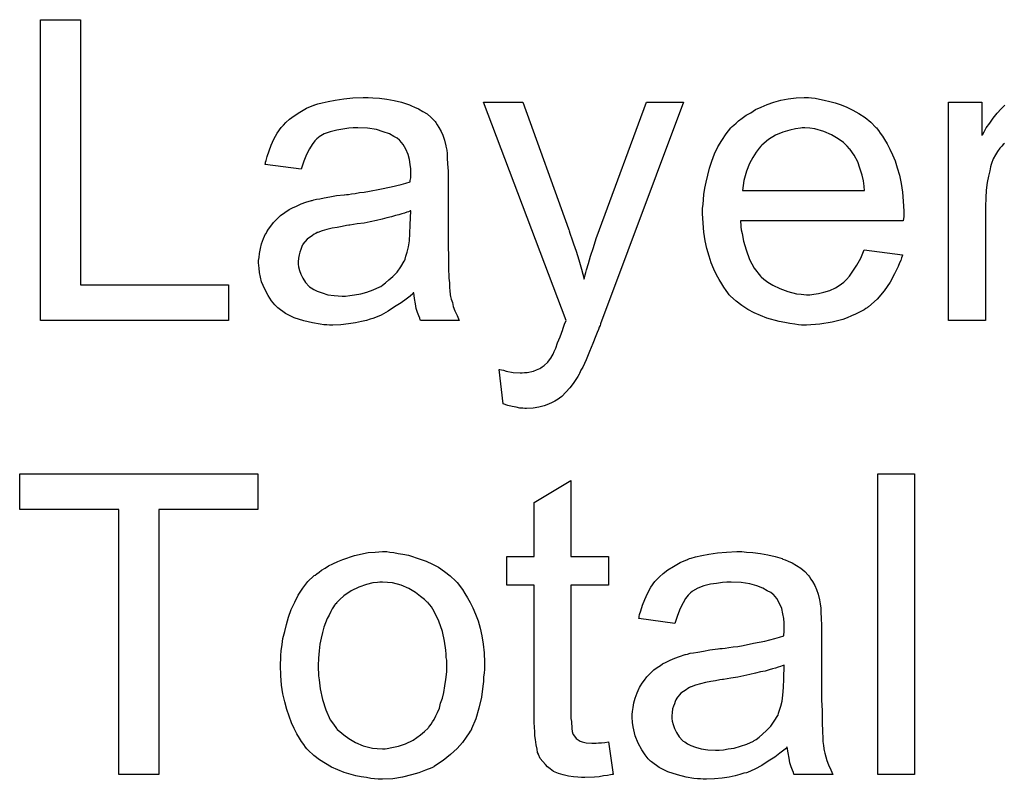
# Model space of a CAD drawing. Extents: x -1.5 to 9, y -3 to 5.
# Tile 317 of 368: x 4.927 to 5.189, y 2.801 to 3.003. Entities that reach past the tile are written whole.
import ezdxf

# ---------------------------------------------------------------- set-up
doc = ezdxf.new("R2010")
doc.units = 0
doc.layers.add('qfn16-30-34-a_mechanical_19', color=1, linetype='CONTINUOUS')

msp = doc.modelspace()

# ---------------------------------------------------------------- linework, layer by layer
at = {"layer": 'qfn16-30-34-a_mechanical_19', "color": 1}
for points in [[(4.943352, 2.9329), (4.982806, 2.9329), (4.982806, 2.923412), (4.932708, 2.923412), (4.932708, 3.003477), (4.943352, 3.003477), (4.943352, 2.9329)], [(5.021218, 2.982651), (5.022954, 2.982535), (5.024921, 2.982304), (5.026888, 2.981957), (5.028855, 2.981494), (5.030706, 2.980915), (5.030937, 2.9808), (5.031516, 2.980568), (5.032326, 2.980221), (5.033367, 2.979758), (5.034524, 2.979064), (5.035681, 2.97837), (5.036722, 2.977444), (5.037648, 2.976519), (5.037764, 2.976403), (5.037995, 2.976056), (5.038342, 2.975477), (5.038805, 2.974783), (5.039383, 2.973742), (5.039846, 2.972701), (5.040309, 2.971428), (5.040656, 2.969924), (5.040656, 2.969808), (5.040772, 2.969461), (5.040887, 2.968767), (5.041003, 2.967841), (5.041003, 2.966569), (5.041119, 2.965064), (5.041234, 2.963098), (5.041234, 2.960899), (5.041234, 2.947709), (5.041234, 2.947594), (5.041234, 2.947131), (5.041234, 2.946437), (5.041234, 2.945511), (5.041234, 2.94447), (5.041234, 2.943197), (5.04135, 2.94042), (5.04135, 2.937528), (5.041466, 2.934635), (5.041582, 2.933363), (5.041582, 2.932206), (5.041697, 2.931164), (5.041813, 2.930354), (5.041813, 2.930239), (5.041929, 2.929776), (5.042044, 2.929082), (5.042391, 2.928156), (5.042623, 2.927115), (5.043086, 2.925958), (5.043664, 2.924685), (5.044243, 2.923412), (5.033945, 2.923412), (5.03383, 2.923528), (5.033714, 2.923991), (5.033483, 2.92457), (5.033136, 2.925495), (5.032788, 2.926536), (5.032557, 2.927809), (5.032326, 2.929198), (5.032094, 2.930702), (5.031979, 2.930702), (5.031863, 2.93047), (5.031169, 2.929892), (5.030127, 2.929082), (5.028739, 2.928041), (5.027003, 2.926999), (5.025268, 2.925842), (5.023417, 2.924801), (5.02145, 2.923991), (5.021218, 2.923875), (5.020524, 2.92376), (5.019483, 2.923412), (5.01821, 2.923065), (5.01659, 2.922718), (5.014739, 2.922487), (5.012657, 2.922256), (5.010574, 2.92214), (5.009648, 2.92214), (5.008954, 2.922256), (5.008144, 2.922256), (5.007219, 2.922371), (5.005136, 2.922718), (5.002822, 2.923297), (5.000277, 2.924107), (4.997963, 2.925264), (4.99588, 2.926768), (4.995649, 2.926999), (4.99507, 2.927578), (4.99426, 2.928619), (4.993335, 2.930007), (4.992409, 2.931743), (4.991599, 2.93371), (4.991021, 2.93614), (4.990905, 2.937296), (4.990789, 2.938685), (4.990789, 2.938916), (4.990789, 2.939379), (4.990905, 2.940189), (4.991021, 2.94123), (4.991252, 2.942503), (4.991599, 2.943776), (4.992062, 2.945164), (4.992641, 2.946437), (4.992756, 2.946552), (4.992988, 2.947015), (4.99345, 2.947709), (4.994029, 2.948519), (4.994723, 2.949445), (4.995649, 2.950371), (4.996574, 2.951296), (4.997731, 2.952106), (4.997847, 2.952222), (4.99831, 2.952453), (4.998888, 2.952916), (4.999814, 2.953379), (5.000855, 2.953842), (5.002128, 2.95442), (5.003401, 2.954883), (5.004905, 2.955346), (5.00502, 2.955346), (5.005483, 2.955461), (5.006177, 2.955693), (5.007103, 2.955809), (5.00826, 2.95604), (5.009764, 2.956271), (5.0115, 2.956618), (5.013582, 2.95685), (5.013698, 2.95685), (5.014161, 2.956965), (5.014739, 2.956965), (5.015549, 2.957081), (5.016475, 2.957197), (5.017632, 2.957428), (5.018904, 2.957544), (5.020293, 2.957775), (5.02307, 2.958354), (5.026078, 2.958932), (5.028739, 2.959627), (5.030012, 2.959974), (5.031169, 2.960321), (5.031169, 2.960436), (5.031169, 2.960668), (5.031284, 2.961362), (5.031284, 2.962172), (5.031284, 2.962635), (5.031284, 2.962866), (5.031284, 2.962982), (5.031284, 2.963098), (5.031284, 2.963792), (5.031169, 2.964949), (5.030937, 2.966222), (5.03059, 2.96761), (5.030012, 2.968998), (5.029317, 2.970271), (5.028392, 2.971312), (5.028276, 2.971428), (5.027698, 2.971891), (5.026772, 2.972354), (5.025615, 2.973048), (5.023995, 2.973626), (5.022144, 2.974205), (5.01983, 2.974552), (5.017169, 2.974668), (5.016012, 2.974668), (5.014855, 2.974552), (5.013235, 2.97432), (5.011615, 2.974089), (5.00988, 2.973626), (5.00826, 2.973048), (5.006872, 2.972238), (5.006756, 2.972122), (5.006293, 2.971775), (5.005715, 2.971197), (5.00502, 2.970271), (5.004326, 2.969114), (5.003516, 2.96761), (5.002822, 2.965759), (5.002128, 2.963676), (4.992525, 2.964949), (4.992525, 2.965064), (4.992641, 2.96518), (4.992641, 2.965527), (4.992756, 2.96599), (4.993103, 2.967031), (4.993566, 2.968535), (4.994145, 2.97004), (4.994839, 2.971659), (4.995764, 2.973279), (4.996806, 2.974783), (4.996921, 2.974899), (4.997384, 2.975362), (4.998078, 2.976056), (4.999004, 2.976982), (5.000277, 2.977907), (5.001781, 2.978833), (5.003516, 2.979874), (5.005483, 2.980684), (5.005599, 2.980684), (5.005715, 2.9808), (5.006062, 2.980915), (5.006525, 2.981031), (5.007681, 2.981378), (5.009301, 2.981725), (5.011153, 2.982072), (5.013467, 2.982419), (5.015896, 2.982651), (5.018673, 2.982767), (5.019946, 2.982767), (5.021218, 2.982651)], [(5.138075, 2.982651), (5.139001, 2.982535), (5.140158, 2.982304), (5.141431, 2.982073), (5.142935, 2.981725), (5.144323, 2.981378), (5.145943, 2.9808), (5.147447, 2.980221), (5.149067, 2.979411), (5.150687, 2.978486), (5.152306, 2.977445), (5.153811, 2.976172), (5.155199, 2.974783), (5.155315, 2.974668), (5.155546, 2.974436), (5.155893, 2.973974), (5.156356, 2.973279), (5.156935, 2.972469), (5.157513, 2.971544), (5.158207, 2.970387), (5.158901, 2.968998), (5.159596, 2.967494), (5.16029, 2.965874), (5.160868, 2.964023), (5.161447, 2.962056), (5.16191, 2.959858), (5.162257, 2.957544), (5.162488, 2.955114), (5.162604, 2.952453), (5.162604, 2.952338), (5.162604, 2.951875), (5.162604, 2.951065), (5.162488, 2.949908), (5.119101, 2.949908), (5.119101, 2.949792), (5.119101, 2.949445), (5.119216, 2.948982), (5.119216, 2.948288), (5.119332, 2.947478), (5.119563, 2.946553), (5.11991, 2.94447), (5.120605, 2.942156), (5.12153, 2.939611), (5.122803, 2.937297), (5.124423, 2.935214), (5.124538, 2.935214), (5.124654, 2.934983), (5.125348, 2.934404), (5.12639, 2.933594), (5.127778, 2.932784), (5.129629, 2.931859), (5.131712, 2.931049), (5.134026, 2.93047), (5.135299, 2.930355), (5.136687, 2.930239), (5.137613, 2.930239), (5.138654, 2.930355), (5.139927, 2.930586), (5.141315, 2.930933), (5.142935, 2.931396), (5.144439, 2.93209), (5.145943, 2.933016), (5.146059, 2.933131), (5.146637, 2.933594), (5.147331, 2.934288), (5.148141, 2.935214), (5.149067, 2.936487), (5.150108, 2.938106), (5.15115, 2.939958), (5.152075, 2.942156), (5.162257, 2.940883), (5.162257, 2.940768), (5.162141, 2.940536), (5.162025, 2.940073), (5.161794, 2.939379), (5.161447, 2.938685), (5.1611, 2.937759), (5.160174, 2.935793), (5.159017, 2.933594), (5.157397, 2.93128), (5.155546, 2.929082), (5.153232, 2.926999), (5.153116, 2.926999), (5.152885, 2.926768), (5.152538, 2.926537), (5.152075, 2.926189), (5.151381, 2.925842), (5.150687, 2.925495), (5.149761, 2.925032), (5.14872, 2.92457), (5.147563, 2.924107), (5.146406, 2.923644), (5.143513, 2.92295), (5.140274, 2.922371), (5.136687, 2.92214), (5.135414, 2.92214), (5.134604, 2.922256), (5.133563, 2.922371), (5.13229, 2.922603), (5.130902, 2.922834), (5.129398, 2.923066), (5.126158, 2.923991), (5.124423, 2.924685), (5.122803, 2.92538), (5.121068, 2.926305), (5.119448, 2.927346), (5.117944, 2.928503), (5.11644, 2.929892), (5.116324, 2.930008), (5.116092, 2.930239), (5.115745, 2.930702), (5.115283, 2.931396), (5.114704, 2.932206), (5.114126, 2.933131), (5.113431, 2.934288), (5.112737, 2.935561), (5.112043, 2.937065), (5.111349, 2.938685), (5.11077, 2.940536), (5.110192, 2.942503), (5.109729, 2.944586), (5.109382, 2.9469), (5.10915, 2.949329), (5.109035, 2.951875), (5.109035, 2.95199), (5.109035, 2.952569), (5.109035, 2.953263), (5.10915, 2.954305), (5.109266, 2.955577), (5.109382, 2.956966), (5.109613, 2.958585), (5.10996, 2.960205), (5.110886, 2.963908), (5.111464, 2.965759), (5.112159, 2.967726), (5.113084, 2.969577), (5.114126, 2.971312), (5.115283, 2.973048), (5.116555, 2.974668), (5.116671, 2.974783), (5.116902, 2.975015), (5.117365, 2.975362), (5.117944, 2.97594), (5.118638, 2.976519), (5.119563, 2.977213), (5.120605, 2.978023), (5.121877, 2.978717), (5.12315, 2.979527), (5.124654, 2.980221), (5.126274, 2.980916), (5.12801, 2.981494), (5.129861, 2.982073), (5.131828, 2.98242), (5.13391, 2.982651), (5.136109, 2.982767), (5.137266, 2.982767), (5.138075, 2.982651)], [(5.081845, 2.922487), (5.081845, 2.922371), (5.08173, 2.922024), (5.081498, 2.921561), (5.081267, 2.920983), (5.08092, 2.920173), (5.080573, 2.919247), (5.079763, 2.91728), (5.078953, 2.915082), (5.078027, 2.912884), (5.077101, 2.910917), (5.076639, 2.910107), (5.076292, 2.909297), (5.076176, 2.909066), (5.075829, 2.908487), (5.07525, 2.907677), (5.074556, 2.906636), (5.073631, 2.905479), (5.072589, 2.904322), (5.071548, 2.903165), (5.070275, 2.902239), (5.070159, 2.902124), (5.069697, 2.901892), (5.069002, 2.901545), (5.067961, 2.901082), (5.066804, 2.90062), (5.065416, 2.900273), (5.063912, 2.900041), (5.062176, 2.899925), (5.061713, 2.899925), (5.061135, 2.900041), (5.060325, 2.900041), (5.059399, 2.900273), (5.058358, 2.900504), (5.057201, 2.900735), (5.055928, 2.901198), (5.054887, 2.910338), (5.055003, 2.910338), (5.055466, 2.910223), (5.056044, 2.910107), (5.056738, 2.909876), (5.05859, 2.909528), (5.060441, 2.909413), (5.061019, 2.909413), (5.061598, 2.909528), (5.062292, 2.909528), (5.064027, 2.909876), (5.064837, 2.910223), (5.065647, 2.91057), (5.065763, 2.91057), (5.065994, 2.910801), (5.066341, 2.911033), (5.066804, 2.91138), (5.067846, 2.912305), (5.068771, 2.913578), (5.068771, 2.913694), (5.069002, 2.913925), (5.069234, 2.914388), (5.069465, 2.915082), (5.069928, 2.916008), (5.070391, 2.917396), (5.071085, 2.919016), (5.071779, 2.920983), (5.071779, 2.921099), (5.072011, 2.921561), (5.072242, 2.922371), (5.072705, 2.923412), (5.050722, 2.981494), (5.061135, 2.981494), (5.073283, 2.947825), (5.073283, 2.947709), (5.073399, 2.947594), (5.073515, 2.947247), (5.073631, 2.946668), (5.073862, 2.94609), (5.074093, 2.945396), (5.074672, 2.943776), (5.075366, 2.941809), (5.07606, 2.939495), (5.076754, 2.937065), (5.077449, 2.934404), (5.077449, 2.93452), (5.077564, 2.934751), (5.07768, 2.935098), (5.077796, 2.935561), (5.077911, 2.93614), (5.078143, 2.936834), (5.078606, 2.938569), (5.079184, 2.940536), (5.079994, 2.94285), (5.080688, 2.945164), (5.081614, 2.947594), (5.094109, 2.981494), (5.103944, 2.981494), (5.081845, 2.922487)], [(5.189446, 2.970503), (5.189099, 2.970271), (5.188752, 2.969808), (5.188173, 2.96923), (5.187595, 2.96842), (5.187016, 2.967494), (5.186438, 2.966453), (5.185975, 2.96518), (5.185859, 2.964949), (5.185744, 2.964255), (5.185512, 2.963213), (5.185165, 2.961825), (5.184818, 2.96009), (5.184587, 2.958123), (5.184471, 2.95604), (5.184355, 2.953726), (5.184355, 2.923413), (5.174521, 2.923413), (5.174521, 2.981494), (5.18343, 2.981494), (5.18343, 2.972701), (5.183546, 2.972816), (5.184008, 2.973626), (5.184587, 2.974668), (5.185512, 2.97594), (5.186438, 2.977213), (5.187479, 2.978602), (5.188521, 2.979758), (5.189562, 2.980684)], [(5.136224, 2.974668), (5.13553, 2.974668), (5.135067, 2.974552), (5.133794, 2.974436), (5.13229, 2.974089), (5.130439, 2.973511), (5.128472, 2.972701), (5.126621, 2.971544), (5.12477, 2.97004), (5.124538, 2.969808), (5.124076, 2.96923), (5.123266, 2.968189), (5.122456, 2.9668), (5.12153, 2.96518), (5.12072, 2.963098), (5.120026, 2.960668), (5.119679, 2.958007), (5.152191, 2.958007), (5.152191, 2.958123), (5.152191, 2.958354), (5.152075, 2.958701), (5.152075, 2.959164), (5.151844, 2.960552), (5.151497, 2.962056), (5.150918, 2.963908), (5.15034, 2.965643), (5.149414, 2.967379), (5.148373, 2.968883), (5.148373, 2.968998), (5.148141, 2.969114), (5.147563, 2.969808), (5.146521, 2.970734), (5.145133, 2.971775), (5.143398, 2.972816), (5.141315, 2.973742), (5.138885, 2.974436), (5.137613, 2.974552), (5.136224, 2.974668)], [(5.031284, 2.952569), (5.031169, 2.952569), (5.031053, 2.952453), (5.030706, 2.952338), (5.030243, 2.952222), (5.029664, 2.95199), (5.02897, 2.951759), (5.02816, 2.951528), (5.027235, 2.951296), (5.026194, 2.950949), (5.024921, 2.950718), (5.023648, 2.950371), (5.022144, 2.950023), (5.020524, 2.949676), (5.018904, 2.949329), (5.017053, 2.949098), (5.015086, 2.948751), (5.014855, 2.948751), (5.014161, 2.948635), (5.013004, 2.948404), (5.011731, 2.948172), (5.010343, 2.947941), (5.008954, 2.947594), (5.007681, 2.947247), (5.006525, 2.946784), (5.006409, 2.946784), (5.006062, 2.946552), (5.005599, 2.946321), (5.005136, 2.945974), (5.003748, 2.945048), (5.002591, 2.94366), (5.002591, 2.943544), (5.002359, 2.943313), (5.002244, 2.94285), (5.002012, 2.942272), (5.001781, 2.941577), (5.001549, 2.940883), (5.001434, 2.939958), (5.001318, 2.939032), (5.001318, 2.938916), (5.001318, 2.938338), (5.001434, 2.937644), (5.001665, 2.936718), (5.002012, 2.935677), (5.002591, 2.934635), (5.003285, 2.933478), (5.004211, 2.932437), (5.004326, 2.932321), (5.004789, 2.93209), (5.005483, 2.931627), (5.006409, 2.931164), (5.007681, 2.930702), (5.009186, 2.930239), (5.010921, 2.930007), (5.013004, 2.929892), (5.013929, 2.929892), (5.015086, 2.930007), (5.016359, 2.930239), (5.017979, 2.93047), (5.019599, 2.930933), (5.021334, 2.931512), (5.02307, 2.932321), (5.023301, 2.932437), (5.023764, 2.932784), (5.024574, 2.933363), (5.025499, 2.934173), (5.026541, 2.935098), (5.027698, 2.936255), (5.028623, 2.937644), (5.029549, 2.939148), (5.029664, 2.939263), (5.02978, 2.939726), (5.030012, 2.940536), (5.030359, 2.941577), (5.030706, 2.942966), (5.030937, 2.944586), (5.031053, 2.946552), (5.031169, 2.948867), (5.031284, 2.952569)], [(4.990558, 2.873037), (4.964178, 2.873037), (4.964178, 2.80246), (4.953534, 2.80246), (4.953534, 2.873037), (4.927154, 2.873037), (4.927154, 2.882524), (4.990558, 2.882524), (4.990558, 2.873037)], [(5.165496, 2.80246), (5.155662, 2.80246), (5.155662, 2.882524), (5.165496, 2.882524), (5.165496, 2.80246)], [(5.073978, 2.860541), (5.083928, 2.860541), (5.083928, 2.852905), (5.073978, 2.852905), (5.073978, 2.818773), (5.073978, 2.818542), (5.073978, 2.818079), (5.073978, 2.817385), (5.074093, 2.816575), (5.074209, 2.814724), (5.074325, 2.813914), (5.07444, 2.813336), (5.074556, 2.813104), (5.074903, 2.812641), (5.075366, 2.812063), (5.076176, 2.811484), (5.076407, 2.811369), (5.076986, 2.811137), (5.078027, 2.810906), (5.079531, 2.81079), (5.080688, 2.81079), (5.081267, 2.810906), (5.082077, 2.810906), (5.083002, 2.811021), (5.083928, 2.811137), (5.0852, 2.80246), (5.084969, 2.80246), (5.084506, 2.802344), (5.083696, 2.802228), (5.082655, 2.802113), (5.081498, 2.801881), (5.080225, 2.801765), (5.07768, 2.80165), (5.076754, 2.80165), (5.075829, 2.801765), (5.074672, 2.801881), (5.073283, 2.801997), (5.071895, 2.802344), (5.070622, 2.802691), (5.06935, 2.80327), (5.069234, 2.803385), (5.068887, 2.803617), (5.068424, 2.803964), (5.06773, 2.804542), (5.067151, 2.805121), (5.066457, 2.805931), (5.065763, 2.806741), (5.0653, 2.807782), (5.0653, 2.807898), (5.065069, 2.80836), (5.064953, 2.80917), (5.064722, 2.810327), (5.06449, 2.811831), (5.064374, 2.812757), (5.064374, 2.813798), (5.064259, 2.815071), (5.064143, 2.816344), (5.064143, 2.817732), (5.064143, 2.819352), (5.064143, 2.852905), (5.056854, 2.852905), (5.056854, 2.860541), (5.064143, 2.860541), (5.064143, 2.874888), (5.073978, 2.880789), (5.073978, 2.860541)], [(5.025731, 2.861698), (5.026772, 2.861582), (5.027929, 2.861351), (5.029202, 2.86112), (5.030706, 2.860888), (5.03383, 2.859847), (5.035449, 2.859268), (5.037069, 2.858459), (5.038689, 2.857649), (5.040309, 2.856492), (5.041813, 2.855335), (5.043317, 2.853946), (5.043433, 2.853831), (5.043664, 2.853599), (5.044011, 2.853136), (5.044474, 2.852558), (5.045053, 2.851748), (5.045747, 2.850707), (5.046441, 2.84955), (5.047135, 2.848277), (5.047829, 2.846889), (5.048524, 2.845153), (5.049218, 2.843418), (5.049796, 2.841451), (5.050259, 2.839368), (5.050606, 2.83717), (5.050838, 2.834856), (5.050953, 2.83231), (5.050953, 2.832195), (5.050953, 2.831847), (5.050953, 2.831269), (5.050953, 2.830459), (5.050838, 2.829534), (5.050722, 2.828376), (5.050722, 2.82722), (5.05049, 2.825947), (5.050143, 2.823054), (5.049449, 2.820162), (5.048639, 2.817269), (5.047482, 2.814608), (5.047482, 2.814492), (5.047367, 2.814377), (5.047135, 2.81403), (5.046904, 2.813567), (5.046094, 2.81241), (5.045053, 2.811021), (5.043664, 2.809402), (5.041929, 2.807782), (5.039962, 2.806162), (5.037648, 2.804658), (5.037532, 2.804658), (5.037416, 2.804542), (5.037069, 2.804311), (5.036491, 2.804079), (5.035912, 2.803848), (5.035218, 2.803617), (5.033483, 2.802923), (5.031516, 2.802344), (5.029086, 2.801765), (5.026541, 2.801303), (5.023764, 2.801187), (5.022607, 2.801187), (5.021681, 2.801303), (5.02064, 2.801418), (5.019483, 2.80165), (5.018095, 2.801881), (5.016706, 2.802113), (5.013582, 2.803038), (5.011847, 2.803732), (5.010227, 2.804427), (5.008607, 2.805352), (5.006987, 2.806394), (5.005483, 2.80755), (5.003979, 2.808939), (5.003863, 2.809055), (5.003632, 2.809286), (5.003285, 2.809749), (5.002822, 2.810443), (5.002244, 2.811253), (5.001665, 2.812178), (5.000971, 2.813336), (5.000277, 2.814724), (4.999583, 2.816228), (4.998888, 2.817963), (4.99831, 2.819815), (4.997731, 2.821782), (4.997269, 2.82398), (4.996921, 2.826294), (4.99669, 2.828839), (4.996574, 2.8315), (4.996574, 2.831732), (4.996574, 2.832195), (4.99669, 2.833005), (4.99669, 2.834162), (4.996806, 2.835434), (4.997037, 2.837054), (4.997269, 2.838674), (4.997731, 2.840525), (4.998194, 2.842376), (4.998773, 2.844343), (4.999467, 2.846426), (5.000392, 2.848393), (5.001318, 2.850244), (5.002591, 2.852095), (5.003863, 2.853831), (5.005483, 2.855335), (5.005599, 2.85545), (5.00583, 2.855566), (5.006293, 2.855913), (5.006872, 2.856376), (5.007566, 2.856839), (5.008491, 2.857417), (5.009417, 2.857996), (5.010574, 2.858574), (5.011847, 2.859153), (5.013235, 2.859731), (5.016359, 2.860773), (5.019946, 2.861582), (5.021797, 2.861698), (5.023764, 2.861814), (5.024921, 2.861814), (5.025731, 2.861698)], [(5.12072, 2.861698), (5.122456, 2.861582), (5.124423, 2.861351), (5.12639, 2.861004), (5.128357, 2.860541), (5.130208, 2.859963), (5.130439, 2.859847), (5.131018, 2.859616), (5.131828, 2.859269), (5.132869, 2.858806), (5.134026, 2.858111), (5.135183, 2.857417), (5.136224, 2.856492), (5.13715, 2.855566), (5.137266, 2.85545), (5.137497, 2.855103), (5.137844, 2.854525), (5.138307, 2.853831), (5.138885, 2.852789), (5.139348, 2.851748), (5.139811, 2.850475), (5.140158, 2.848971), (5.140158, 2.848856), (5.140274, 2.848508), (5.140389, 2.847814), (5.140505, 2.846889), (5.140505, 2.845616), (5.140621, 2.844112), (5.140736, 2.842145), (5.140736, 2.839947), (5.140736, 2.826757), (5.140736, 2.826641), (5.140736, 2.826178), (5.140736, 2.825484), (5.140736, 2.824559), (5.140736, 2.823517), (5.140736, 2.822244), (5.140852, 2.819468), (5.140852, 2.816575), (5.140968, 2.813683), (5.141084, 2.81241), (5.141084, 2.811253), (5.141199, 2.810212), (5.141315, 2.809402), (5.141315, 2.809286), (5.141431, 2.808823), (5.141546, 2.808129), (5.141894, 2.807204), (5.142125, 2.806162), (5.142588, 2.805005), (5.143166, 2.803733), (5.143745, 2.80246), (5.133447, 2.80246), (5.133332, 2.802575), (5.133216, 2.803038), (5.132985, 2.803617), (5.132637, 2.804542), (5.13229, 2.805584), (5.132059, 2.806856), (5.131828, 2.808245), (5.131596, 2.809749), (5.13148, 2.809749), (5.131365, 2.809517), (5.130671, 2.808939), (5.129629, 2.808129), (5.128241, 2.807088), (5.126505, 2.806046), (5.12477, 2.80489), (5.122919, 2.803848), (5.120952, 2.803038), (5.12072, 2.802923), (5.120026, 2.802807), (5.118985, 2.80246), (5.117712, 2.802113), (5.116092, 2.801766), (5.114241, 2.801534), (5.112159, 2.801303), (5.110076, 2.801187), (5.10915, 2.801187), (5.108456, 2.801303), (5.107646, 2.801303), (5.106721, 2.801419), (5.104638, 2.801766), (5.102324, 2.802344), (5.099779, 2.803154), (5.097465, 2.804311), (5.095382, 2.805815), (5.095151, 2.806046), (5.094572, 2.806625), (5.093762, 2.807666), (5.092837, 2.809055), (5.091911, 2.81079), (5.091101, 2.812757), (5.090523, 2.815187), (5.090407, 2.816344), (5.090291, 2.817732), (5.090291, 2.817964), (5.090291, 2.818426), (5.090407, 2.819236), (5.090523, 2.820278), (5.090754, 2.82155), (5.091101, 2.822823), (5.091564, 2.824211), (5.092142, 2.825484), (5.092258, 2.8256), (5.09249, 2.826063), (5.092952, 2.826757), (5.093531, 2.827567), (5.094225, 2.828492), (5.095151, 2.829418), (5.096076, 2.830343), (5.097233, 2.831153), (5.097349, 2.831269), (5.097812, 2.831501), (5.09839, 2.831963), (5.099316, 2.832426), (5.100357, 2.832889), (5.10163, 2.833467), (5.102903, 2.83393), (5.104407, 2.834393), (5.104522, 2.834393), (5.104985, 2.834509), (5.105679, 2.83474), (5.106605, 2.834856), (5.107762, 2.835087), (5.109266, 2.835319), (5.111002, 2.835666), (5.113084, 2.835897), (5.1132, 2.835897), (5.113663, 2.836013), (5.114241, 2.836013), (5.115051, 2.836128), (5.115977, 2.836244), (5.117134, 2.836476), (5.118406, 2.836591), (5.119795, 2.836823), (5.122572, 2.837401), (5.12558, 2.83798), (5.128241, 2.838674), (5.129514, 2.839021), (5.130671, 2.839368), (5.130671, 2.839484), (5.130671, 2.839715), (5.130786, 2.840409), (5.130786, 2.841219), (5.130786, 2.841682), (5.130786, 2.841914), (5.130786, 2.842029), (5.130786, 2.842145), (5.130786, 2.842839), (5.130671, 2.843996), (5.130439, 2.845269), (5.130092, 2.846657), (5.129514, 2.848046), (5.128819, 2.849318), (5.127894, 2.85036), (5.127778, 2.850475), (5.1272, 2.850938), (5.126274, 2.851401), (5.125117, 2.852095), (5.123497, 2.852674), (5.121646, 2.853252), (5.119332, 2.853599), (5.116671, 2.853715), (5.115514, 2.853715), (5.114357, 2.853599), (5.112737, 2.853368), (5.111117, 2.853136), (5.109382, 2.852674), (5.107762, 2.852095), (5.106374, 2.851285), (5.106258, 2.851169), (5.105795, 2.850822), (5.105217, 2.850244), (5.104522, 2.849318), (5.103828, 2.848161), (5.103018, 2.846657), (5.102324, 2.844806), (5.10163, 2.842723), (5.092027, 2.843996), (5.092027, 2.844112), (5.092142, 2.844227), (5.092142, 2.844575), (5.092258, 2.845037), (5.092605, 2.846079), (5.093068, 2.847583), (5.093647, 2.849087), (5.094341, 2.850707), (5.095266, 2.852327), (5.096308, 2.853831), (5.096423, 2.853946), (5.096886, 2.854409), (5.09758, 2.855103), (5.098506, 2.856029), (5.099779, 2.856954), (5.101283, 2.85788), (5.103018, 2.858921), (5.104985, 2.859731), (5.105101, 2.859731), (5.105217, 2.859847), (5.105564, 2.859963), (5.106026, 2.860078), (5.107184, 2.860425), (5.108803, 2.860773), (5.110654, 2.86112), (5.112968, 2.861467), (5.115398, 2.861698), (5.118175, 2.861814), (5.119448, 2.861814), (5.12072, 2.861698)], [(5.023764, 2.853715), (5.02307, 2.853715), (5.022491, 2.853599), (5.021218, 2.853483), (5.019483, 2.853021), (5.017516, 2.852326), (5.015433, 2.851401), (5.013467, 2.850012), (5.012425, 2.849087), (5.0115, 2.848161), (5.0115, 2.848046), (5.011268, 2.84793), (5.011037, 2.847583), (5.01069, 2.84712), (5.010343, 2.846541), (5.009995, 2.845847), (5.009533, 2.844922), (5.00907, 2.843996), (5.008607, 2.842839), (5.008144, 2.841682), (5.007797, 2.840294), (5.00745, 2.838789), (5.007103, 2.83717), (5.006872, 2.835434), (5.006756, 2.833467), (5.00664, 2.8315), (5.00664, 2.831385), (5.00664, 2.831038), (5.00664, 2.830459), (5.006756, 2.829649), (5.006756, 2.828724), (5.006872, 2.827682), (5.007219, 2.825253), (5.007797, 2.822476), (5.008723, 2.819699), (5.00988, 2.817038), (5.01069, 2.815881), (5.0115, 2.814724), (5.011615, 2.814724), (5.011731, 2.814492), (5.012425, 2.813914), (5.013467, 2.812988), (5.014855, 2.812063), (5.01659, 2.811021), (5.018673, 2.810096), (5.021103, 2.809517), (5.022375, 2.809402), (5.023764, 2.809286), (5.024458, 2.809286), (5.025037, 2.809402), (5.026309, 2.809633), (5.028045, 2.80998), (5.029896, 2.810674), (5.031979, 2.8116), (5.033945, 2.812988), (5.034987, 2.813914), (5.035912, 2.81484), (5.036028, 2.814955), (5.036144, 2.815071), (5.036375, 2.815418), (5.036722, 2.815881), (5.037069, 2.816459), (5.037532, 2.817154), (5.037995, 2.818079), (5.038458, 2.819005), (5.038921, 2.820162), (5.039268, 2.821434), (5.03973, 2.822823), (5.040078, 2.824327), (5.040425, 2.826062), (5.040656, 2.827798), (5.040887, 2.829765), (5.040887, 2.831847), (5.040887, 2.831963), (5.040887, 2.83231), (5.040887, 2.832889), (5.040772, 2.833583), (5.040772, 2.834509), (5.040656, 2.83555), (5.040309, 2.83798), (5.03973, 2.840525), (5.038805, 2.843302), (5.037532, 2.845847), (5.036838, 2.84712), (5.035912, 2.848161), (5.035912, 2.848277), (5.035681, 2.848393), (5.034987, 2.849087), (5.033945, 2.849897), (5.032557, 2.850938), (5.030822, 2.851979), (5.028739, 2.852905), (5.026425, 2.853483), (5.025152, 2.853599), (5.023764, 2.853715)], [(5.130786, 2.831616), (5.130671, 2.831616), (5.130555, 2.831501), (5.130208, 2.831385), (5.129745, 2.831269), (5.129167, 2.831038), (5.128472, 2.830806), (5.127662, 2.830575), (5.126737, 2.830343), (5.125695, 2.829996), (5.124423, 2.829765), (5.12315, 2.829418), (5.121646, 2.829071), (5.120026, 2.828724), (5.118406, 2.828377), (5.116555, 2.828145), (5.114588, 2.827798), (5.114357, 2.827798), (5.113663, 2.827682), (5.112506, 2.827451), (5.111233, 2.82722), (5.109845, 2.826988), (5.108456, 2.826641), (5.107184, 2.826294), (5.106026, 2.825831), (5.105911, 2.825831), (5.105564, 2.8256), (5.105101, 2.825368), (5.104638, 2.825021), (5.10325, 2.824096), (5.102093, 2.822707), (5.102093, 2.822592), (5.101861, 2.82236), (5.101746, 2.821897), (5.101514, 2.821319), (5.101283, 2.820625), (5.101051, 2.81993), (5.100936, 2.819005), (5.10082, 2.818079), (5.10082, 2.817964), (5.10082, 2.817385), (5.100936, 2.816691), (5.101167, 2.815765), (5.101514, 2.814724), (5.102093, 2.813683), (5.102787, 2.812526), (5.103712, 2.811484), (5.103828, 2.811369), (5.104291, 2.811137), (5.104985, 2.810675), (5.105911, 2.810212), (5.107184, 2.809749), (5.108688, 2.809286), (5.110423, 2.809055), (5.112506, 2.808939), (5.113431, 2.808939), (5.114588, 2.809055), (5.115861, 2.809286), (5.117481, 2.809517), (5.119101, 2.80998), (5.120836, 2.810559), (5.122572, 2.811369), (5.122803, 2.811484), (5.123266, 2.811831), (5.124076, 2.81241), (5.125001, 2.81322), (5.126043, 2.814146), (5.1272, 2.815302), (5.128125, 2.816691), (5.129051, 2.818195), (5.129167, 2.818311), (5.129282, 2.818773), (5.129514, 2.819583), (5.129861, 2.820625), (5.130208, 2.822013), (5.130439, 2.823633), (5.130555, 2.8256), (5.130671, 2.827914), (5.130786, 2.831616)]]:
    msp.add_lwpolyline(points, dxfattribs=at)

doc.saveas('drawing.dxf')
